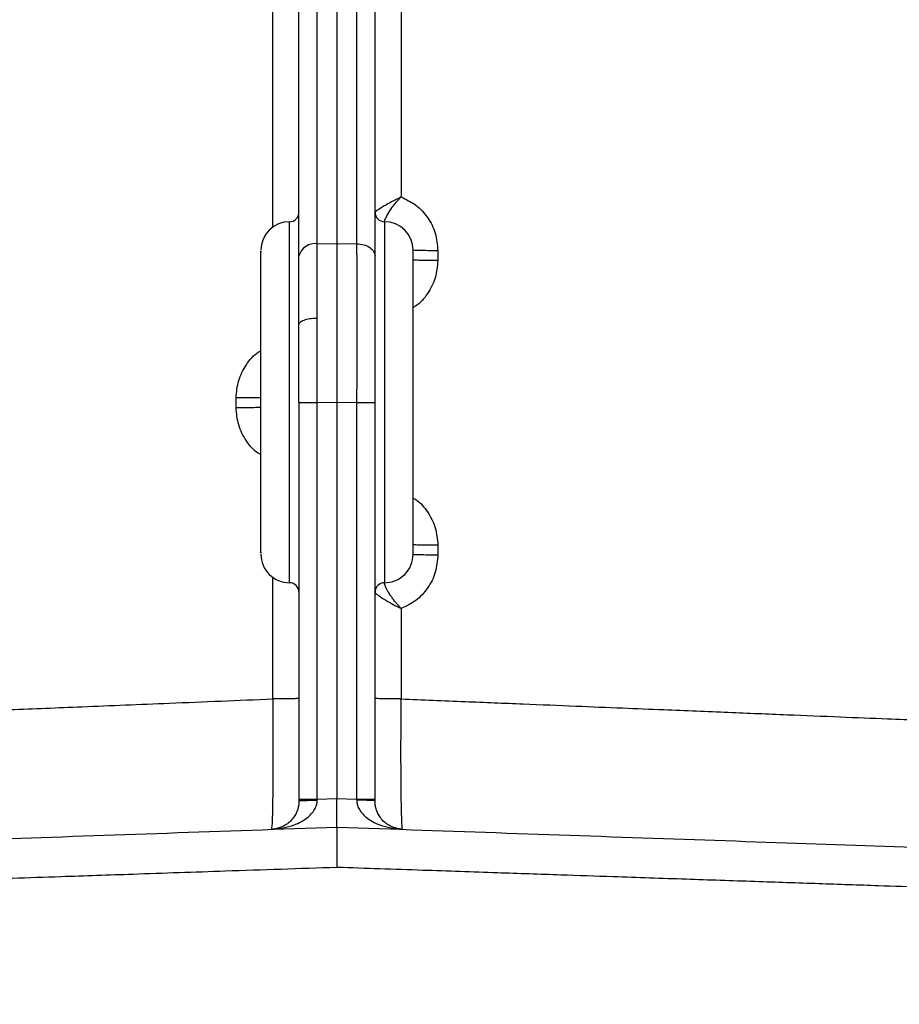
# Model space of a CAD drawing. Header units: inches. Extents: x 144.9 to 238.4, y 214.8 to 247.7.
# Tile 362 of 411: x 201.973 to 202.087, y 244.219 to 244.347. Entities that reach past the tile are written whole.
import ezdxf

# ---------------------------------------------------------------- set-up
doc = ezdxf.new("R2010")
doc.units = ezdxf.units.IN
doc.header["$LTSCALE"] = 0.25
doc.header["$MEASUREMENT"] = 0
doc.layers.add('ANNOTATIONS', color=1, linetype='Continuous')
doc.layers.add('MOTOR LH', color=7, linetype='Continuous')
doc.styles.add('ARIAL', font='arial.ttf', dxfattribs={"height": 0.09375})
doc.dimstyles.new('STANDARD$0', dxfattribs={"dimtxt": 0.09375, "dimasz": 0.09375, "dimexe": 0.03125, "dimexo": 0.046875, "dimgap": 0.09, "dimtad": 0, "dimtih": 1, "dimtoh": 1, "dimdec": 4, "dimzin": 0, "dimdsep": 46, "dimtxsty": 'ARIAL', "dimcen": 0.09, "dimadec": 0, "dimazin": 0, "dimtfac": 1, "dimtdec": 4, "dimtofl": 0, "dimtmove": 0, "dimatfit": 1, "dimfxl": 1, "dimtolj": 1, "dimtzin": 0, "dimarcsym": 0})

# ---------------------------------------------------------------- blocks, each defined once
blk = doc.blocks.new('*D20')
at = {"layer": 'ANNOTATIONS', "color": 0, "lineweight": -2, "transparency": 16777216}
for p, q in [((201.5477568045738, 244.7210665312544), (201.5477568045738, 245.6873671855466)), ((202.6883818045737, 243.5376739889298), (202.6883818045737, 245.6873671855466)), ((201.6415068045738, 245.6561171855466), (201.832959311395, 245.6561171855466)), ((202.5946318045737, 245.6561171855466), (202.4031792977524, 245.6561171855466))]:
    blk.add_line(p, q, dxfattribs=at)
at = {"layer": 'ANNOTATIONS', "color": 0, "transparency": 16777216}
for points in [[(201.6415068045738, 245.6717421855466), (201.6415068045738, 245.6404921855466), (201.5477568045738, 245.6561171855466)], [(202.5946318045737, 245.6717421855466), (202.5946318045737, 245.6404921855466), (202.6883818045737, 245.6561171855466)]]:
    blk.add_solid(points, dxfattribs=at)
at = {"layer": 'defpoints', "color": 0, "transparency": 16777216}
for p in [(201.5477568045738, 245.6561171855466), (201.5477568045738, 244.6741915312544), (202.6883818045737, 243.4907989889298)]:
    blk.add_point(p, dxfattribs=at)
at = {"layer": 'ANNOTATIONS', "color": 0, "transparency": 16777216, "insert": (202.1180693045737, 245.6561171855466), "char_height": 0.09375, "attachment_point": 5, "style": 'ARIAL'}
blk.add_mtext('\\A1;18 5/8"', dxfattribs=at)
blk = doc.blocks.new('*D22')
at = {"layer": 'ANNOTATIONS', "color": 0, "lineweight": -2, "transparency": 16777216}
for p, q in [((201.2594214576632, 244.7850832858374), (201.2594214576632, 246.0537298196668)), ((202.6883818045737, 243.5376739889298), (202.6883818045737, 246.0537298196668)), ((201.3531714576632, 246.0224798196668), (201.7695598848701, 246.0224798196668)), ((202.5946318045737, 246.0224798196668), (202.1782433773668, 246.0224798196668))]:
    blk.add_line(p, q, dxfattribs=at)
at = {"layer": 'ANNOTATIONS', "color": 0, "transparency": 16777216}
for points in [[(201.3531714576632, 246.0381048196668), (201.3531714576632, 246.0068548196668), (201.2594214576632, 246.0224798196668)], [(202.5946318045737, 246.0381048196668), (202.5946318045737, 246.0068548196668), (202.6883818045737, 246.0224798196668)]]:
    blk.add_solid(points, dxfattribs=at)
at = {"layer": 'defpoints', "color": 0, "transparency": 16777216}
for p in [(202.6883818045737, 246.0224798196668), (201.2594214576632, 244.7382082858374), (202.6883818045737, 243.4907989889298)]:
    blk.add_point(p, dxfattribs=at)
at = {"layer": 'ANNOTATIONS', "color": 0, "transparency": 16777216, "insert": (201.9739016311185, 246.0224798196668), "char_height": 0.09375, "attachment_point": 5, "style": 'ARIAL'}
blk.add_mtext('\\A1;24""', dxfattribs=at)

msp = doc.modelspace()

# ---------------------------------------------------------------- linework, layer by layer
at = {"layer": 'MOTOR LH'}
for p, q in [((202.014261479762, 244.3733216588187), (202.0142614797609, 244.3179220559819)), ((202.0117149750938, 244.3178896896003), (202.0117149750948, 244.3716411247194)), ((202.0168079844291, 244.3716411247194), (202.0168079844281, 244.3178896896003)), ((202.0093402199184, 244.316308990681), (202.0093402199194, 244.3700601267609)), ((202.0191827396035, 244.316308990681), (202.0191827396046, 244.3700601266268)), ((202.0059543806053, 244.3199556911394), (202.0059562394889, 244.357850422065)), ((202.0225663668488, 244.3578504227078), (202.0225683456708, 244.3239462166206)), ((202.0081099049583, 244.2739898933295), (202.0081099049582, 244.3207418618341)), ((202.0204130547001, 244.320741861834), (202.0204072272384, 244.3207471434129)), ((202.0204130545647, 244.3207418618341), (202.0204130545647, 244.2739898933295)), ((202.0117149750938, 244.3178896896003), (202.0142614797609, 244.3179220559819)), ((202.0142614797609, 244.3179220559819), (202.0168079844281, 244.3178896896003)), ((202.0273158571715, 244.3169865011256), (202.0273159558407, 244.3157561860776)), ((202.0012054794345, 244.2966863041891), (202.0012055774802, 244.2979166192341)), ((202.0093402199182, 244.297340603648), (202.0093402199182, 244.2457464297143)), ((202.0117149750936, 244.297340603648), (202.0142614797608, 244.2973729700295)), ((202.0117149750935, 244.2459537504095), (202.0117149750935, 244.297340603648)), ((202.0142614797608, 244.2973729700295), (202.0168079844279, 244.297340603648)), ((202.0142614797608, 244.2973729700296), (202.0142614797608, 244.2460426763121)), ((202.0168079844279, 244.297340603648), (202.0168079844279, 244.2459537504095)), ((202.0191827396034, 244.2457464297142), (202.0191827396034, 244.297340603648)), ((202.0273188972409, 244.2788467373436), (202.0273189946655, 244.2776164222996)), ((202.0093402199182, 244.2767997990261), (202.0093305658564, 244.2767997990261)), ((202.0059512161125, 244.2589488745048), (202.0059520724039, 244.274767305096)), ((202.0204035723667, 244.2739756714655), (202.0204130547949, 244.2739898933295)), ((202.0225710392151, 244.2706567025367), (202.0225717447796, 244.2589488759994)), ((202.0093305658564, 244.2521934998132), (202.0093402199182, 244.2521934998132)), ((202.0093402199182, 244.2459537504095), (202.0117149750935, 244.2459537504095)), ((202.0117121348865, 244.2458292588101), (202.0117149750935, 244.2459537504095)), ((202.0117149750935, 244.2459537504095), (202.0142614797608, 244.2460426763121)), ((202.0142614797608, 244.2460426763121), (202.016807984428, 244.2459537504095)), ((202.016807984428, 244.2459537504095), (202.016810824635, 244.2458292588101)), ((202.0168079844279, 244.2459537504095), (202.0191827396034, 244.2459537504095))]:
    msp.add_line(p, q, dxfattribs=at)
for centre, radius, start, end in [((202.0081099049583, 244.3219721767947), 0.001230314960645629, 269.9999999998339, 2.101181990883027e-08), ((202.0204130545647, 244.3219721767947), 0.001230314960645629, 180.0000000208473, 269.9999999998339), ((202.0081099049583, 244.3170509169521), 0.00369094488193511, 90.00000000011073, 179.9999999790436), ((202.0204130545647, 244.3170509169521), 0.00369094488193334, 2.095645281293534e-08, 89.99999670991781), ((202.0114100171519, 244.3157736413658), 0.002137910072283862, 81.79918477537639, 165.4983561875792), ((202.0081099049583, 244.2776808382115), 0.003690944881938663, 179.9999999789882, 270.0000000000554), ((202.0204130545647, 244.2776808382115), 0.00369094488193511, 270, 2.106718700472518e-08), ((202.0081099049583, 244.2727595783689), 0.001230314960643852, 2.084734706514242e-08, 90), ((202.0204130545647, 244.2727595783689), 0.001230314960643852, 90, 179.9999999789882)]:
    msp.add_arc(centre, radius, start, end, dxfattribs=at)
for points, knots in [([(202.0225683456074, 244.3239462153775), (202.0220857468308, 244.3237077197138), (202.0211339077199, 244.3232373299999), (202.0200319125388, 244.3225885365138), (202.0193154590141, 244.3221042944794), (202.0192250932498, 244.3220167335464), (202.0191827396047, 244.3219756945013)], [0, 0, 0, 0, 0.2768584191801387, 0.5460533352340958, 0.7872391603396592, 0.9999999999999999, 0.9999999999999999, 0.9999999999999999, 0.9999999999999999]), ([(202.0204072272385, 244.3207471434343), (202.0204075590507, 244.3207778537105), (202.0204082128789, 244.3208383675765), (202.020544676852, 244.3211988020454), (202.0209039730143, 244.3218903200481), (202.0216147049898, 244.3229126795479), (202.0222495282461, 244.3236006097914), (202.0225683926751, 244.32394614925)], [0, 0, 0, 0, 0.1351017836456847, 0.2662148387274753, 0.5145907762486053, 0.7561845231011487, 1, 1, 1, 1]), ([(202.0225683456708, 244.3239462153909), (202.0232211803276, 244.3236369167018), (202.0245496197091, 244.3230075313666), (202.0260732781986, 244.3213363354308), (202.0271169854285, 244.3192787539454), (202.0272494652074, 244.3177517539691), (202.0273158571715, 244.3169865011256)], [0, 0, 0, 0, 0.2409171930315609, 0.490237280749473, 0.7445334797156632, 1, 1, 1, 1]), ([(202.0044189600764, 244.277960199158), (202.0044189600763, 244.2778812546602), (202.0044189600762, 244.2775490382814), (202.0044189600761, 244.2796154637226), (202.004418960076, 244.2839404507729), (202.0044189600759, 244.2902110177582), (202.0044189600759, 244.2973741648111), (202.0044189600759, 244.3045321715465), (202.004418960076, 244.3107962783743), (202.0044189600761, 244.3151184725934), (202.0044189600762, 244.3171840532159), (202.0044189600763, 244.3168507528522), (202.0044189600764, 244.3167717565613)], [0, 0, 0, 0, 0.03616353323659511, 0.152184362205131, 0.268109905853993, 0.3841755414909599, 0.5001645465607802, 0.6160475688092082, 0.7319361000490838, 0.8478961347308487, 0.9639495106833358, 1, 1, 1, 1]), ([(202.0117094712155, 244.3082745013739), (202.0117096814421, 244.3099896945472), (202.0117101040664, 244.313437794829), (202.0117133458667, 244.3164006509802), (202.0117149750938, 244.3178896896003)], [0, 0, 0, 0, 0.4974313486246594, 1, 1, 1, 1]), ([(202.0142614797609, 244.3179220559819), (202.0142616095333, 244.3164369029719), (202.0142618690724, 244.3134666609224), (202.014262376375, 244.3083550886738), (202.0142618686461, 244.3029544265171), (202.0142616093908, 244.2992334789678), (202.0142614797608, 244.2973729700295)], [0, 0, 0, 0, 0.2500060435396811, 0.5000013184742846, 0.7499959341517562, 1, 1, 1, 1]), ([(202.0168079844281, 244.3178896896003), (202.0168096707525, 244.3164045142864), (202.0168130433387, 244.3134342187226), (202.0168147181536, 244.3083226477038), (202.0168130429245, 244.3029220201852), (202.0168096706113, 244.2992010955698), (202.0168079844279, 244.297340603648)], [0, 0, 0, 0, 0.250005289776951, 0.5000013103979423, 0.7499966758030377, 1, 1, 1, 1]), ([(202.0241039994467, 244.2776808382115), (202.0241039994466, 244.2779437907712), (202.0241039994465, 244.2783482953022), (202.0241039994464, 244.2808029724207), (202.0241039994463, 244.2833435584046), (202.0241039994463, 244.2864972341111), (202.0241039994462, 244.291080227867), (202.0241039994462, 244.2973658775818), (202.0241039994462, 244.3036515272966), (202.0241039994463, 244.3082345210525), (202.0241039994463, 244.311388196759), (202.0241039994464, 244.3139287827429), (202.0241039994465, 244.3163834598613), (202.0241039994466, 244.3167879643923), (202.0241039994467, 244.3170509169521)], [0, 0, 0, 0, 0.1197284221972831, 0.1841803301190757, 0.2499999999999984, 0.3158196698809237, 0.3802715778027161, 0.5000000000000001, 0.6197284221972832, 0.6841803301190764, 0.7500000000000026, 0.8158196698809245, 0.8802715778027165, 1, 1, 1, 1]), ([(202.0093402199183, 244.3074334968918), (202.0093402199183, 244.3090248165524), (202.0093402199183, 244.3122074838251), (202.0093402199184, 244.3149418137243), (202.0093402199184, 244.316308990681)], [0, 0, 0, 0, 0.4999956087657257, 1, 1, 1, 1]), ([(202.0191827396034, 244.297340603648), (202.0191827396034, 244.2990562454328), (202.0191827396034, 244.3024909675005), (202.0191827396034, 244.3074780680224), (202.0191827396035, 244.3121979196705), (202.0191827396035, 244.3149395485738), (202.0191827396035, 244.316308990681)], [0, 0, 0, 0, 0.2497497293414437, 0.5000000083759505, 0.7502502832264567, 1, 1, 1, 1]), ([(202.0273159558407, 244.3157561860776), (202.0272508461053, 244.3149875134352), (202.0271209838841, 244.3134543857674), (202.0260544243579, 244.3114304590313), (202.0249953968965, 244.3101142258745), (202.0242209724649, 244.3097067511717), (202.0241039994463, 244.3096452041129)], [0, 0, 0, 0, 0.3181762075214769, 0.6346066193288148, 0.9448091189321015, 1, 1, 1, 1]), ([(202.0093402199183, 244.3074334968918), (202.0093816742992, 244.3075501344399), (202.0094677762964, 244.3077923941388), (202.01010341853, 244.3080706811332), (202.0108981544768, 244.3082378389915), (202.011445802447, 244.308262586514), (202.0117094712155, 244.3082745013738)], [0, 0, 0, 0, 0.270727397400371, 0.5623089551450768, 0.7892707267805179, 1, 1, 1, 1]), ([(202.0117149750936, 244.297340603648), (202.0117133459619, 244.2992146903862), (202.0117101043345, 244.3029437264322), (202.0117096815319, 244.3065036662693), (202.0117094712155, 244.3082745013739)], [0, 0, 0, 0, 0.5025660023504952, 1, 1, 1, 1]), ([(202.0093402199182, 244.297340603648), (202.0093402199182, 244.2990616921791), (202.0093402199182, 244.3025038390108), (202.0093402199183, 244.3057902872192), (202.0093402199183, 244.3074334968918)], [0, 0, 0, 0, 0.5000043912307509, 1, 1, 1, 1]), ([(202.0012055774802, 244.2979166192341), (202.0012702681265, 244.2986825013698), (202.0013994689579, 244.3002121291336), (202.0024632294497, 244.3022381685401), (202.0035261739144, 244.3035547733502), (202.0043015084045, 244.3039637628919), (202.0044189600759, 244.3040257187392)], [0, 0, 0, 0, 0.3173912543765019, 0.6338971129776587, 0.9445408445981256, 1, 1, 1, 1]), ([(202.0044189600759, 244.2905762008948), (202.0043021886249, 244.2906377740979), (202.0035274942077, 244.2910462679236), (202.0024652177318, 244.2923611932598), (202.0013998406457, 244.2943866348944), (202.0012703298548, 244.2959189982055), (202.0012054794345, 244.2966863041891)], [0, 0, 0, 0, 0.05512072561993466, 0.3656862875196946, 0.6823777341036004, 1, 1, 1, 1]), ([(202.0241039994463, 244.284958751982), (202.0242210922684, 244.2848971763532), (202.0249946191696, 244.2844904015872), (202.0260545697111, 244.2831752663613), (202.0271231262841, 244.281150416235), (202.0272534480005, 244.2796168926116), (202.0273188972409, 244.2788467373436)], [0, 0, 0, 0, 0.05522658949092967, 0.3648323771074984, 0.6810106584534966, 0.9999999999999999, 0.9999999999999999, 0.9999999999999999, 0.9999999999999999]), ([(202.0273189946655, 244.2776164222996), (202.0272529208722, 244.2768526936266), (202.0271208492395, 244.2753261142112), (202.0260787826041, 244.2732695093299), (202.0245552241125, 244.2715967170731), (202.0232246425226, 244.2709663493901), (202.0225710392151, 244.2706567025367)], [0, 0, 0, 0, 0.2547049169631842, 0.5091170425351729, 0.7588703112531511, 1, 1, 1, 1]), ([(202.0225710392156, 244.2706567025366), (202.0225707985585, 244.2706567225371), (202.0225701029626, 244.2706567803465), (202.0225679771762, 244.2706576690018), (202.0225620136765, 244.2706633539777), (202.0225530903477, 244.2706765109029), (202.0225304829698, 244.2706975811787), (202.0224913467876, 244.2707397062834), (202.0224113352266, 244.2708227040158), (202.0222546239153, 244.2709920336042), (202.0221024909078, 244.2711625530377), (202.0219621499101, 244.2713250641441), (202.0217973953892, 244.2715198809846), (202.0216040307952, 244.2717613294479), (202.021367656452, 244.2720783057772), (202.0211148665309, 244.2724422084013), (202.020748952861, 244.273036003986), (202.0204334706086, 244.2737152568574), (202.0204133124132, 244.2738908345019), (202.0204035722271, 244.2739756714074)], [0, 0, 0, 0, 0.000124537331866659, 0.0003599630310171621, 0.001169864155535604, 0.004310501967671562, 0.008554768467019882, 0.01704809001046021, 0.03405486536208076, 0.06815678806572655, 0.1367389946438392, 0.1535150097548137, 0.1818317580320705, 0.2727556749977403, 0.3217241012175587, 0.4053643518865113, 0.5337320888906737, 0.7747052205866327, 1, 1, 1, 1]), ([(202.0191827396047, 244.2727501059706), (202.0192251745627, 244.2726947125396), (202.0193156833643, 244.2725765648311), (202.0200331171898, 244.2720526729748), (202.0211361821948, 244.2713737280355), (202.02208831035, 244.2708979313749), (202.0225710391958, 244.2706567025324)], [0, 0, 0, 0, 0.212950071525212, 0.4541975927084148, 0.7232782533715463, 1, 1, 1, 1]), ([(201.9131263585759, 244.2551581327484), (201.9136391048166, 244.2551790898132), (201.9146704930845, 244.2552212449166), (201.9179121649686, 244.2553536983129), (201.921967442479, 244.2555190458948), (201.9265447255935, 244.2557061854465), (201.9312916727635, 244.2559001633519), (201.9367709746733, 244.2561237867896), (201.9421113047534, 244.2563416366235), (201.9470423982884, 244.2565431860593), (201.9513727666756, 244.2567202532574), (201.9560324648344, 244.2569106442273), (201.9610232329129, 244.2571143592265), (201.96634403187, 244.2573314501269), (201.97304753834, 244.2576048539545), (201.9817503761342, 244.2579615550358), (201.993093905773, 244.2584247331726), (202.0014713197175, 244.2587662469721), (202.0059512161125, 244.2589488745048)], [0, 0, 0, 0, 0.08234597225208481, 0.1656387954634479, 0.2498793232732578, 0.3104312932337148, 0.3722804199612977, 0.4354267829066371, 0.4998704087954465, 0.5386141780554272, 0.5785337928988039, 0.619629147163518, 0.6619001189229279, 0.7053465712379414, 0.7499683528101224, 0.8208520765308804, 0.9041990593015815, 1, 1, 1, 1]), ([(202.0059512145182, 244.2589488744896), (202.0059640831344, 244.2567188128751), (202.0059897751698, 244.252266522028), (202.0059576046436, 244.2466955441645), (202.0058837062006, 244.2428151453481), (202.0058132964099, 244.242310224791), (202.005778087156, 244.2420577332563)], [0, 0, 0, 0, 0.2506443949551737, 0.5004084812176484, 0.7501733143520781, 1, 1, 1, 1]), ([(202.0227448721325, 244.2420577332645), (202.0227096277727, 244.2423107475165), (202.0226391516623, 244.242816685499), (202.022565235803, 244.2467042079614), (202.0225332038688, 244.2522771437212), (202.0225588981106, 244.2567250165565), (202.0225717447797, 244.2589488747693)], [0, 0, 0, 0, 0.2500793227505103, 0.5000691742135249, 0.7500433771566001, 1, 1, 1, 1]), ([(202.0225717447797, 244.2589488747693), (202.0253339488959, 244.2588362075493), (202.0306477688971, 244.2586194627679), (202.0381899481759, 244.2583121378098), (202.0449911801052, 244.2580343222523), (202.0510500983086, 244.2577862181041), (202.0576812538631, 244.257514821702), (202.0648587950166, 244.257222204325), (202.0724740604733, 244.2569113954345), (202.0793447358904, 244.2566305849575), (202.0865152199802, 244.2563373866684), (202.0937084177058, 244.256044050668), (202.1005394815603, 244.2557650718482), (202.1071115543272, 244.2554963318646), (202.1127776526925, 244.2552653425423), (202.1145285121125, 244.2551936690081), (202.1153966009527, 244.2551581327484)], [0, 0, 0, 0, 0.059038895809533, 0.1135767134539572, 0.1636121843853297, 0.2091441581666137, 0.2501716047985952, 0.3166598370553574, 0.3805064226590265, 0.441710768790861, 0.5002723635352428, 0.5859020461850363, 0.6692275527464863, 0.750248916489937, 0.8761715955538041, 0.9999999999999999, 0.9999999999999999, 0.9999999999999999, 0.9999999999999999]), ([(202.0057780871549, 244.2420577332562), (202.0067730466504, 244.2421723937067), (202.0084417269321, 244.242364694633), (202.0102046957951, 244.243317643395), (202.011059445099, 244.2441604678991), (202.0114382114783, 244.2447283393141), (202.0116631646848, 244.2452880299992), (202.011696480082, 244.2456562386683), (202.0117121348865, 244.2458292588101)], [0, 0, 0, 0, 0.407906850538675, 0.6841143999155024, 0.7833402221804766, 0.8689319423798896, 0.9384115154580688, 1, 1, 1, 1]), ([(202.0093402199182, 244.2457464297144), (202.0093330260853, 244.2455744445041), (202.0093175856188, 244.2452053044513), (202.0091879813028, 244.2446479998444), (202.008965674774, 244.2440857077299), (202.0084561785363, 244.2432561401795), (202.0073966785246, 244.24232824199), (202.0063826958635, 244.2421587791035), (202.0057780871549, 244.2420577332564)], [0, 0, 0, 0, 0.0613292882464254, 0.1316339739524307, 0.2170341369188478, 0.3158672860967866, 0.5920713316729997, 0.9999999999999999, 0.9999999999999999, 0.9999999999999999, 0.9999999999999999]), ([(202.0093402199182, 244.2457464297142), (202.0093729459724, 244.2457566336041), (202.0094409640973, 244.2457778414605), (202.0099869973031, 244.2458053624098), (202.0107838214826, 244.2458247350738), (202.0114105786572, 244.2458277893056), (202.0117121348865, 244.2458292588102)], [0, 0, 0, 0, 0.2405686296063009, 0.4999999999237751, 0.7594313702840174, 1, 1, 1, 1]), ([(202.0142614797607, 244.2423539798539), (202.0142615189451, 244.2423689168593), (202.0142615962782, 244.2423983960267), (202.0142617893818, 244.2426974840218), (202.014261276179, 244.2433681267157), (202.0142617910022, 244.2443718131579), (202.0142615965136, 244.245294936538), (202.0142615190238, 244.2457912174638), (202.0142614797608, 244.2460426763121)], [0, 0, 0, 0, 0.1304412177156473, 0.2574343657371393, 0.4999995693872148, 0.742576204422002, 0.8695668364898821, 1, 1, 1, 1]), ([(202.016810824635, 244.2458292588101), (202.0168264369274, 244.2456569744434), (202.0168599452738, 244.2452872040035), (202.017085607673, 244.244726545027), (202.017465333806, 244.2441587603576), (202.0183189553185, 244.2433171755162), (202.0200812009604, 244.2423647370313), (202.021749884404, 244.2421724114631), (202.0227448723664, 244.2420577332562)], [0, 0, 0, 0, 0.06133121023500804, 0.1316339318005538, 0.2170340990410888, 0.3158672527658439, 0.5920713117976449, 1, 1, 1, 1]), ([(202.0191827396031, 244.2457464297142), (202.019150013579, 244.2457566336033), (202.0190819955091, 244.2457778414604), (202.0185359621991, 244.2458053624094), (202.0177391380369, 244.2458247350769), (202.0171123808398, 244.2458277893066), (202.016810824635, 244.2458292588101)], [0, 0, 0, 0, 0.2405686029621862, 0.499999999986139, 0.7594313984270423, 1, 1, 1, 1]), ([(202.0227448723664, 244.2420577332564), (202.0221402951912, 244.2421587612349), (202.0211263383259, 244.2423281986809), (202.0200662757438, 244.243256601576), (202.0195562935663, 244.2440873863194), (202.0193345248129, 244.2446497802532), (202.0192054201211, 244.2452061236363), (202.0191899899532, 244.2455737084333), (202.0191827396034, 244.2457464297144)], [0, 0, 0, 0, 0.4079068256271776, 0.6841143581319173, 0.7833401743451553, 0.8689318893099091, 0.938413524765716, 0.9999999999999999, 0.9999999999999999, 0.9999999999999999, 0.9999999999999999]), ([(201.9297212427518, 244.2394017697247), (201.9363071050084, 244.2396317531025), (201.9494792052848, 244.2400917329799), (201.9705699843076, 244.2408282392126), (201.9922351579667, 244.241584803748), (202.006919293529, 244.2420975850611), (202.0142614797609, 244.2423539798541)], [0, 0, 0, 0, 0.2499845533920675, 0.4999833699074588, 0.749987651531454, 1, 1, 1, 1]), ([(202.0142614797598, 244.2423539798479), (202.0142618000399, 244.242285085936), (202.0142622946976, 244.2421786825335), (202.0142618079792, 244.2415235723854), (202.0142613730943, 244.2408834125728), (202.0142616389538, 244.2400775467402), (202.0142615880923, 244.2390361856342), (202.0142608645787, 244.2380533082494), (202.0142612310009, 244.2374031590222), (202.0142614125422, 244.237238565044), (202.0142614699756, 244.237191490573), (202.0142614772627, 244.2371771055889), (202.0142614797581, 244.2371721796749)], [0, 0, 0, 0, 0.2374975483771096, 0.3668037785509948, 0.4994017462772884, 0.6113714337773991, 0.7497157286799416, 0.9361142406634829, 0.9822486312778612, 0.9945741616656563, 0.9981420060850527, 1, 1, 1, 1]), ([(202.01426147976, 244.2423539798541), (202.0216036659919, 244.2420975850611), (202.0362878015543, 244.241584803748), (202.0579529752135, 244.2408282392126), (202.0790437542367, 244.2400917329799), (202.0922158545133, 244.2396317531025), (202.0988017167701, 244.2394017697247)], [0, 0, 0, 0, 0.2500123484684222, 0.5000166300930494, 0.7500154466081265, 1, 1, 1, 1]), ([(201.8312247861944, 244.2309520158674), (201.8315218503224, 244.2309622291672), (201.8321185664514, 244.2309827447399), (201.8369510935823, 244.2311470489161), (201.8439278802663, 244.2313834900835), (201.8523671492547, 244.2316708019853), (201.8614533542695, 244.2319798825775), (201.8722297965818, 244.2323458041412), (201.8834112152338, 244.2327252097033), (201.8945521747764, 244.233104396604), (201.9053431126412, 244.2334717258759), (201.9172301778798, 244.2338756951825), (201.9302145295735, 244.2343163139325), (201.9427943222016, 244.2347433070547), (201.9548367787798, 244.2351528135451), (201.9662928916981, 244.2355421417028), (201.9774228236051, 244.2359200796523), (201.9886873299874, 244.2363034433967), (202.0006035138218, 244.2367083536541), (202.0094304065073, 244.2370081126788), (202.0142614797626, 244.2371721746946)], [0, 0, 0, 0, 0.08256546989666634, 0.1658502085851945, 0.2498583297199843, 0.3103092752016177, 0.3721205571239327, 0.4352938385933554, 0.4998308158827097, 0.5459526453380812, 0.5940184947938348, 0.6440292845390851, 0.6959859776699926, 0.749889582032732, 0.7886646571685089, 0.8303490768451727, 0.8749437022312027, 0.9079163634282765, 0.9496014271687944, 1, 1, 1, 1]), ([(202.0142614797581, 244.2371721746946), (202.0179631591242, 244.2370464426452), (202.024896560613, 244.2368109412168), (202.034556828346, 244.2364829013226), (202.042765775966, 244.2362036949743), (202.05092002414, 244.2359262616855), (202.0593072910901, 244.2356414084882), (202.0681868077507, 244.235339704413), (202.0764860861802, 244.2350576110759), (202.0858050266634, 244.2347407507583), (202.0960603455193, 244.2343925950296), (202.1071040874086, 244.23401786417), (202.117388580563, 244.2336685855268), (202.1269097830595, 244.2333447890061), (202.135672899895, 244.2330464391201), (202.1447222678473, 244.2327385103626), (202.1538813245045, 244.2324276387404), (202.1629012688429, 244.2321214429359), (202.1708422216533, 244.2318515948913), (202.1777050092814, 244.2316180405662), (202.1841255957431, 244.2313995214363), (202.1897506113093, 244.2312087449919), (202.1940879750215, 244.2310615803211), (202.1967972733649, 244.2309692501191), (202.1971315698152, 244.2309577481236), (202.1972981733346, 244.2309520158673)], [0, 0, 0, 0, 0.03861467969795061, 0.07232692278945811, 0.1011376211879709, 0.1250475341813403, 0.1587645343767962, 0.1908440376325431, 0.2212864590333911, 0.2500921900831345, 0.2951444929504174, 0.3388444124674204, 0.3811925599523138, 0.4221895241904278, 0.4618358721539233, 0.5001321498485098, 0.5518711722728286, 0.6027368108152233, 0.6527299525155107, 0.7018514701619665, 0.750102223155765, 0.8131869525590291, 0.8758636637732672, 0.9381341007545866, 1, 1, 1, 1])]:
    msp.add_open_spline(points, degree=3, knots=knots, dxfattribs=at)
for points in [[(202.0168079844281, 244.3178896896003), (202.0171218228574, 244.3178599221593), (202.017749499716, 244.3178003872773), (202.0185316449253, 244.3174322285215), (202.0190767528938, 244.3169169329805), (202.0191474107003, 244.3165116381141), (202.0191827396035, 244.3163089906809)], [(202.0273158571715, 244.3169865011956), (202.0268821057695, 244.316988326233), (202.0260146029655, 244.3169919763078), (202.0249667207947, 244.3170072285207), (202.0242435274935, 244.3170274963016), (202.0241505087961, 244.3170431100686), (202.0241039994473, 244.3170509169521)], [(202.0241039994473, 244.3158206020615), (202.0241505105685, 244.3158127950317), (202.0242435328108, 244.3157971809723), (202.0249667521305, 244.3157769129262), (202.0260146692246, 244.3157616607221), (202.0268821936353, 244.3157580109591), (202.0273159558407, 244.3157561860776)], [(202.004418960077, 244.2979810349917), (202.0043724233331, 244.2979732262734), (202.0042793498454, 244.2979576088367), (202.0035557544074, 244.2979373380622), (202.0025073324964, 244.297922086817), (202.0016394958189, 244.2979184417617), (202.0012055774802, 244.2979166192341)], [(202.0012054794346, 244.2966863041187), (202.0016394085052, 244.2966881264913), (202.0025072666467, 244.2966917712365), (202.0035557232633, 244.2967070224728), (202.0042793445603, 244.2967272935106), (202.0043724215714, 244.2967429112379), (202.004418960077, 244.2967507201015)], [(202.0093402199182, 244.297340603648), (202.0093755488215, 244.297340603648), (202.009446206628, 244.297340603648), (202.0099913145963, 244.297340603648), (202.0107734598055, 244.297340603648), (202.0114011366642, 244.297340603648), (202.0117149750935, 244.297340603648)], [(202.0168079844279, 244.297340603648), (202.0171218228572, 244.297340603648), (202.0177494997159, 244.297340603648), (202.0185316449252, 244.297340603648), (202.0190767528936, 244.297340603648), (202.0191474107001, 244.297340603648), (202.0191827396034, 244.297340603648)], [(202.0273188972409, 244.2788467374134), (202.0268848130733, 244.2788485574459), (202.0260166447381, 244.2788521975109), (202.0249676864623, 244.2788674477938), (202.0242436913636, 244.2788877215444), (202.0241505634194, 244.2789033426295), (202.0241039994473, 244.2789111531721)], [(202.0241039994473, 244.2776808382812), (202.0241505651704, 244.2776730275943), (202.0242436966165, 244.2776574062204), (202.0249677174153, 244.2776371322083), (202.02601671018, 244.2776218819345), (202.026884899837, 244.2776182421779), (202.0273189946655, 244.2776164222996)], [(202.0093402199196, 244.2590132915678), (202.0092904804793, 244.2590052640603), (202.0091910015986, 244.2589892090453), (202.0084205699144, 244.2589685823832), (202.0073096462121, 244.2589534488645), (202.0064040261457, 244.2589503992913), (202.0059512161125, 244.2589488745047)], [(202.0225717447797, 244.2589488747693), (202.0221189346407, 244.2589503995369), (202.0212133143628, 244.2589534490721), (202.0201023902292, 244.2589685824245), (202.0193319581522, 244.2589892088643), (202.0192324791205, 244.2590052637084), (202.0191827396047, 244.2590132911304)]]:
    msp.add_open_spline(points, degree=3, dxfattribs=at)

# ---------------------------------------------------------------- dimensions: what is measured, and where the dimension line sits
at = {"layer": 'ANNOTATIONS'}
for base, p1, p2, text, picture, middle in [((202.6883818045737, 246.0224798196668), (201.2594214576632, 244.7382082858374), (202.6883818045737, 243.4907989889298), '24""', '*D22', (201.9739016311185, 246.0224798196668)), ((201.5477568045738, 245.6561171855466), (202.6883818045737, 243.4907989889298), (201.5477568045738, 244.6741915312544), '18 5/8"', '*D20', (202.1180693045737, 245.6561171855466))]:
    dim = msp.add_linear_dim(base=base, p1=p1, p2=p2, text=text, dimstyle='STANDARD$0', dxfattribs=at)
    dim.commit()
    dim.dimension.update_dxf_attribs({"geometry": picture, "text_midpoint": middle, "dimtype": 160})

doc.saveas('drawing.dxf')
